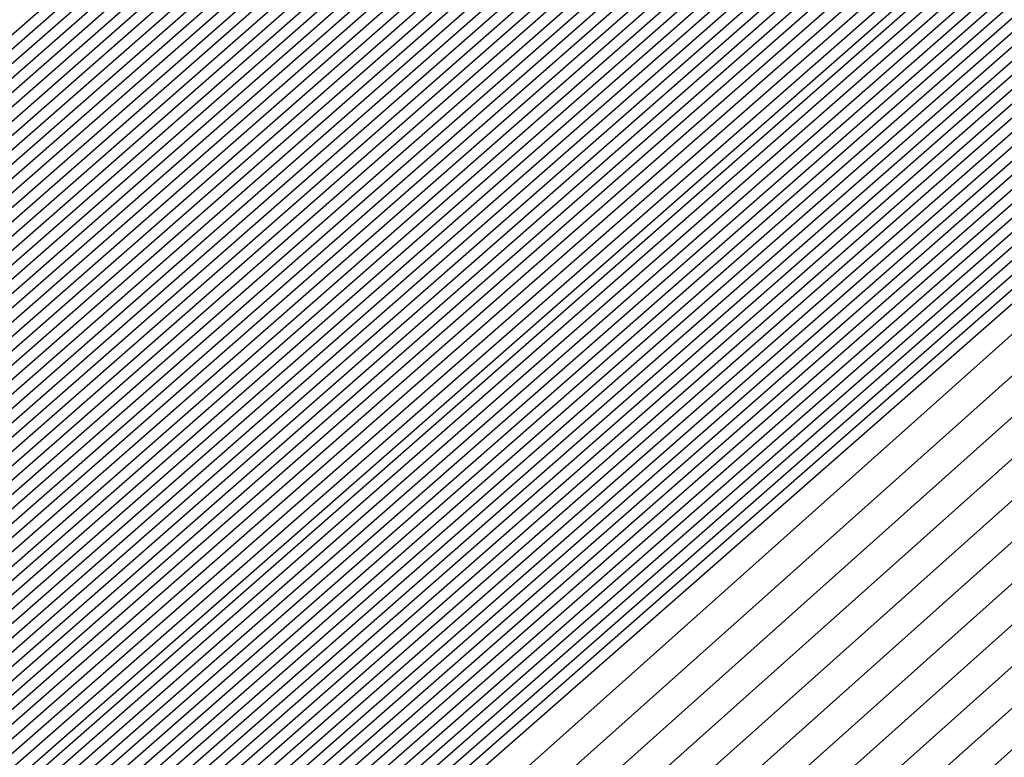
# Model space of a CAD drawing. Extents: x 3249832 to 3255657, y 13789405 to 13793316.
# Tile 1049 of 1056: x 3253213.2379 to 3253213.3054, y 13791261.704 to 13791261.7546. Entities that reach past the tile are written whole.
import ezdxf

# ---------------------------------------------------------------- set-up
doc = ezdxf.new("R2010")
doc.units = 0
doc.header["$LTSCALE"] = 100
doc.header["$MEASUREMENT"] = 0
for name, color, linetype in [('GRATIO_03231_CON', 1, 'CONTINUOUS'), ('GRATIO_0323_ICON', 1, 'CONTINUOUS'), ('TARGETS_EAST', 7, 'CONTINUOUS')]:
    doc.layers.add(name, color=color, linetype=linetype)

# ---------------------------------------------------------------- blocks, each defined once
blk = doc.blocks.new('Gratio_032316_contours')
at = {"layer": 'GRATIO_03231_CON', "color": 5, "linetype": 'Continuous', "flags": 128}
for points in [[(3253197.244601, 13791247.618131), (3253204.046851, 13791253.693843), (3253219.131875, 13791266.92287), (3253234.238388, 13791280.127617), (3253242.939176, 13791287.727494), (3253246.143296, 13791290.529939), (3253246.593875, 13791290.939395), (3253246.947305, 13791291.284794), (3253249.513026, 13791293.59302), (3253256.513742, 13791299.815445), (3253269.065109, 13791310.92125), (3253283.854581, 13791323.950833), (3253296.46257, 13791334.962398)], [(3253197.378109, 13791247.734529), (3253204.162012, 13791253.793851), (3253219.206348, 13791266.987193), (3253234.272124, 13791280.156313), (3253242.949468, 13791287.735668), (3253246.14503, 13791290.530465), (3253246.594589, 13791290.9386), (3253246.940599, 13791291.27669), (3253249.452226, 13791293.53623), (3253256.305312, 13791299.627435), (3253268.591994, 13791310.499038), (3253283.069583, 13791323.253852), (3253295.411694, 13791334.033204)], [(3253197.511617, 13791247.850926), (3253204.277171, 13791253.893859), (3253219.280822, 13791267.051512), (3253234.305859, 13791280.18501), (3253242.95976, 13791287.743843), (3253246.146765, 13791290.53099), (3253246.595302, 13791290.937804), (3253246.933893, 13791291.268586), (3253249.391427, 13791293.479441), (3253256.096882, 13791299.439425), (3253268.118879, 13791310.076826), (3253282.284588, 13791322.55687), (3253294.360818, 13791333.104009)], [(3253197.778633, 13791248.083719), (3253204.507492, 13791254.093876), (3253219.429769, 13791267.180159), (3253234.373329, 13791280.242404), (3253242.980343, 13791287.760191), (3253246.150233, 13791290.532041), (3253246.596729, 13791290.936212), (3253246.920482, 13791291.252377), (3253249.269828, 13791293.365862), (3253255.680023, 13791299.063404), (3253267.172648, 13791309.232405), (3253280.714591, 13791321.162909), (3253292.259064, 13791331.24562), (3253298.86322, 13791336.863506)], [(3253197.912141, 13791248.200117), (3253204.622651, 13791254.193883), (3253219.504243, 13791267.244478), (3253234.407064, 13791280.271101), (3253242.990635, 13791287.768365), (3253246.151968, 13791290.532566), (3253246.597442, 13791290.935416), (3253246.913776, 13791291.244273), (3253249.209028, 13791293.309072), (3253255.471593, 13791298.875394), (3253266.699533, 13791308.810193), (3253279.929596, 13791320.465926), (3253291.208188, 13791330.316426), (3253297.66843, 13791335.812021)], [(3253198.045649, 13791248.316514), (3253204.737812, 13791254.293891), (3253219.578716, 13791267.308801), (3253234.440798, 13791280.299798), (3253243.000927, 13791287.77654), (3253246.153702, 13791290.533091), (3253246.598156, 13791290.93462), (3253246.907071, 13791291.236168), (3253249.148229, 13791293.252283), (3253255.263163, 13791298.687384), (3253266.226419, 13791308.387983), (3253279.144597, 13791319.768946), (3253290.157311, 13791329.387232), (3253296.473639, 13791334.760535)], [(3253198.179157, 13791248.43291), (3253204.852971, 13791254.393901), (3253219.65319, 13791267.373124), (3253234.474533, 13791280.328495), (3253243.011219, 13791287.784714), (3253246.155437, 13791290.533616), (3253246.598869, 13791290.933824), (3253246.900365, 13791291.228064), (3253249.087429, 13791293.195493), (3253255.054733, 13791298.499374), (3253265.753304, 13791307.965772), (3253278.359599, 13791319.071965), (3253289.106434, 13791328.458038), (3253295.27885, 13791333.70905)], [(3253198.446173, 13791248.665705), (3253205.083292, 13791254.593916), (3253219.802137, 13791267.501766), (3253234.542003, 13791280.385889), (3253243.031803, 13791287.801062), (3253246.158905, 13791290.534667), (3253246.600296, 13791290.932232), (3253246.886954, 13791291.211856), (3253248.96583, 13791293.081914), (3253254.637874, 13791298.123353), (3253264.807075, 13791307.12135), (3253276.789604, 13791317.678004), (3253287.004681, 13791326.599649), (3253292.889269, 13791331.606079), (3253295.951331, 13791334.070942)], [(3253198.579681, 13791248.782102), (3253205.198453, 13791254.693924), (3253219.876611, 13791267.566089), (3253234.575738, 13791280.414585), (3253243.042095, 13791287.809237), (3253246.16064, 13791290.535192), (3253246.60101, 13791290.931436), (3253246.880248, 13791291.203751), (3253248.905031, 13791293.025125), (3253254.429444, 13791297.935343), (3253264.33396, 13791306.699138), (3253276.004607, 13791316.981023), (3253285.953804, 13791325.670454), (3253291.694479, 13791330.554594), (3253294.7416, 13791333.011419)], [(3253198.713189, 13791248.898498), (3253205.313612, 13791254.793933), (3253219.951085, 13791267.630412), (3253234.609474, 13791280.443283), (3253243.052387, 13791287.817411), (3253246.162374, 13791290.535718), (3253246.601723, 13791290.93064), (3253246.873542, 13791291.195647), (3253248.844232, 13791292.968335), (3253254.221014, 13791297.747333), (3253263.860844, 13791306.276928), (3253275.21961, 13791316.284043), (3253284.902928, 13791324.74126), (3253290.499689, 13791329.503109), (3253293.53187, 13791331.951897)], [(3253198.846697, 13791249.014895), (3253205.428774, 13791254.893941), (3253220.025558, 13791267.694732), (3253234.643209, 13791280.47198), (3253243.062679, 13791287.825585), (3253246.164109, 13791290.536243), (3253246.602436, 13791290.929844), (3253246.866836, 13791291.187543), (3253248.783432, 13791292.911546), (3253254.012584, 13791297.559322), (3253263.387729, 13791305.854716), (3253274.434612, 13791315.58706), (3253283.852051, 13791323.812065), (3253289.304899, 13791328.451623), (3253292.322139, 13791330.892375), (3253295.398785, 13791333.387147)], [(3253199.113713, 13791249.247691), (3253205.659094, 13791255.093956), (3253220.174506, 13791267.823378), (3253234.710679, 13791280.529373), (3253243.083262, 13791287.841934), (3253246.167577, 13791290.537293), (3253246.603863, 13791290.928252), (3253246.853425, 13791291.171334), (3253248.661833, 13791292.797967), (3253253.595725, 13791297.183302), (3253262.4415, 13791305.010294), (3253272.864616, 13791314.193099), (3253281.750298, 13791321.953677), (3253286.915319, 13791326.348653), (3253289.902678, 13791328.77333), (3253293.186926, 13791331.457682)], [(3253199.247221, 13791249.364086), (3253205.774253, 13791255.193966), (3253220.248979, 13791267.887697), (3253234.744414, 13791280.558071), (3253243.093554, 13791287.850108), (3253246.169312, 13791290.537819), (3253246.604577, 13791290.927456), (3253246.846719, 13791291.16323), (3253248.601034, 13791292.741177), (3253253.387295, 13791296.995292), (3253261.968385, 13791304.588083), (3253272.07962, 13791313.496119), (3253280.699421, 13791321.024482), (3253285.720529, 13791325.297167), (3253288.692948, 13791327.713808), (3253292.080997, 13791330.492949), (3253297.619173, 13791335.1971)], [(3253199.380729, 13791249.480484), (3253205.889415, 13791255.293974), (3253220.323453, 13791267.95202), (3253234.778148, 13791280.586767), (3253243.103846, 13791287.858282), (3253246.171046, 13791290.538344), (3253246.60529, 13791290.92666), (3253246.840014, 13791291.155126), (3253248.540234, 13791292.684388), (3253253.178865, 13791296.807282), (3253261.495269, 13791304.165872), (3253271.294621, 13791312.799138), (3253279.648544, 13791320.095288), (3253284.525739, 13791324.245682), (3253287.483217, 13791326.654286), (3253290.975067, 13791329.528217), (3253296.715246, 13791334.410219)], [(3253199.514237, 13791249.596881), (3253206.004574, 13791255.393981), (3253220.397926, 13791268.016343), (3253234.811884, 13791280.615464), (3253243.114138, 13791287.866456), (3253246.172781, 13791290.538869), (3253246.606003, 13791290.925864), (3253246.833308, 13791291.147021), (3253248.479435, 13791292.627598), (3253252.970435, 13791296.619271), (3253261.022155, 13791303.743661), (3253270.509624, 13791312.102158), (3253278.597668, 13791319.166094), (3253283.330949, 13791323.194197), (3253286.273487, 13791325.594763), (3253289.869138, 13791328.563484), (3253295.81132, 13791333.62334)], [(3253199.781252, 13791249.829674), (3253206.234894, 13791255.593998), (3253220.546874, 13791268.144986), (3253234.879353, 13791280.672858), (3253243.134722, 13791287.882805), (3253246.176249, 13791290.53992), (3253246.60743, 13791290.924272), (3253246.819896, 13791291.130813), (3253248.357836, 13791292.514019), (3253252.553575, 13791296.243251), (3253260.075926, 13791302.899239), (3253268.939629, 13791310.708195), (3253276.495915, 13791317.307705), (3253280.941369, 13791321.091226), (3253283.854026, 13791323.475719), (3253287.657279, 13791326.63402), (3253294.003467, 13791332.049579)], [(3253199.91476, 13791249.946072), (3253206.350054, 13791255.694006), (3253220.621347, 13791268.209309), (3253234.913089, 13791280.701555), (3253243.145014, 13791287.890979), (3253246.177984, 13791290.540445), (3253246.608144, 13791290.923477), (3253246.813191, 13791291.122709), (3253248.297036, 13791292.45723), (3253252.345146, 13791296.055241), (3253259.60281, 13791302.477028), (3253268.154633, 13791310.011214), (3253275.445038, 13791316.37851), (3253279.746579, 13791320.03974), (3253282.644295, 13791322.416197), (3253286.55135, 13791325.669287), (3253293.099541, 13791331.2627), (3253300.795214, 13791337.869235)], [(3253200.048268, 13791250.062469), (3253206.465215, 13791255.794014), (3253220.695821, 13791268.273632), (3253234.946824, 13791280.730252), (3253243.155306, 13791287.899153), (3253246.179718, 13791290.540971), (3253246.608857, 13791290.922681), (3253246.806485, 13791291.114604), (3253248.236237, 13791292.40044), (3253252.136716, 13791295.86723), (3253259.129695, 13791302.054816), (3253267.369634, 13791309.314234), (3253274.394161, 13791315.449316), (3253278.551789, 13791318.988255), (3253281.434565, 13791321.356674), (3253285.44542, 13791324.704555), (3253292.195614, 13791330.475819), (3253300.12972, 13791337.290156)], [(3253200.181776, 13791250.178867), (3253206.580374, 13791255.894021), (3253220.770295, 13791268.337951), (3253234.980558, 13791280.758949), (3253243.165597, 13791287.907327), (3253246.181453, 13791290.541496), (3253246.609571, 13791290.921885), (3253246.799779, 13791291.1065), (3253248.175437, 13791292.34365), (3253251.928286, 13791295.67922), (3253258.656581, 13791301.632605), (3253266.584637, 13791308.617253), (3253273.343284, 13791314.520121), (3253277.356999, 13791317.93677), (3253280.224834, 13791320.297152), (3253284.339491, 13791323.739822), (3253291.291688, 13791329.688939), (3253299.464229, 13791336.711079)], [(3253200.448792, 13791250.41166), (3253206.810695, 13791256.094039), (3253220.919242, 13791268.466597), (3253235.048029, 13791280.816343), (3253243.186181, 13791287.923676), (3253246.184922, 13791290.542546), (3253246.610997, 13791290.920293), (3253246.786368, 13791291.090291), (3253248.053838, 13791292.230072), (3253251.511426, 13791295.3032), (3253257.71035, 13791300.788183), (3253265.014642, 13791307.223292), (3253271.241531, 13791312.661733), (3253274.967419, 13791315.833799), (3253277.805373, 13791318.178108), (3253282.127631, 13791321.810358), (3253289.483835, 13791328.115179), (3253298.133244, 13791335.552923)], [(3253200.5823, 13791250.528057), (3253206.925856, 13791256.194046), (3253220.993715, 13791268.530917), (3253235.081764, 13791280.845039), (3253243.196473, 13791287.93185), (3253246.186656, 13791290.543072), (3253246.611711, 13791290.919497), (3253246.779662, 13791291.082187), (3253247.993039, 13791292.173282), (3253251.302996, 13791295.11519), (3253257.237236, 13791300.365972), (3253264.229644, 13791306.52631), (3253270.190655, 13791311.732538), (3253273.772629, 13791314.782314), (3253276.595643, 13791317.118585), (3253281.021702, 13791320.845625), (3253288.579908, 13791327.328299), (3253297.467752, 13791334.973846)], [(3253200.715808, 13791250.644455), (3253207.041015, 13791256.294056), (3253221.068189, 13791268.59524), (3253235.115498, 13791280.873737), (3253243.206765, 13791287.940024), (3253246.18839, 13791290.543597), (3253246.612424, 13791290.918701), (3253246.772956, 13791291.074083), (3253247.93224, 13791292.116492), (3253251.094567, 13791294.927179), (3253256.764121, 13791299.943761), (3253263.444647, 13791305.82933), (3253269.139778, 13791310.803344), (3253272.577839, 13791313.730828), (3253275.385912, 13791316.059063), (3253279.915773, 13791319.880893), (3253287.675982, 13791326.541418), (3253296.802261, 13791334.394769)], [(3253200.849316, 13791250.760851), (3253207.156176, 13791256.394064), (3253221.142663, 13791268.659563), (3253235.149234, 13791280.902434), (3253243.217057, 13791287.948199), (3253246.190125, 13791290.544122), (3253246.613138, 13791290.917905), (3253246.766251, 13791291.065979), (3253247.87144, 13791292.059703), (3253250.886137, 13791294.739169), (3253256.291006, 13791299.52155), (3253262.659648, 13791305.132348), (3253268.088901, 13791309.87415), (3253271.383048, 13791312.679343), (3253274.176182, 13791314.999541), (3253278.809843, 13791318.91616), (3253286.772056, 13791325.754539), (3253296.136767, 13791333.81569)], [(3253201.116332, 13791250.993646), (3253207.386497, 13791256.594079), (3253221.29161, 13791268.788205), (3253235.216703, 13791280.959827), (3253243.237641, 13791287.964547), (3253246.193594, 13791290.545173), (3253246.614564, 13791290.916313), (3253246.752839, 13791291.04977), (3253247.749841, 13791291.946124), (3253250.469277, 13791294.363148), (3253255.344776, 13791298.677128), (3253261.089654, 13791303.738387), (3253265.987148, 13791308.015761), (3253268.993468, 13791310.576372), (3253271.756721, 13791312.880496), (3253276.597984, 13791316.986696), (3253284.964203, 13791324.180778), (3253294.805784, 13791332.657536)], [(3253201.24984, 13791251.110043), (3253207.501656, 13791256.694088), (3253221.366084, 13791268.852528), (3253235.250439, 13791280.988525), (3253243.247933, 13791287.972721), (3253246.195328, 13791290.545698), (3253246.615278, 13791290.915517), (3253246.746134, 13791291.041666), (3253247.689042, 13791291.889334), (3253250.260847, 13791294.175138), (3253254.871662, 13791298.254917), (3253260.304656, 13791303.041406), (3253264.936271, 13791307.086566), (3253267.798678, 13791309.524887), (3253270.54699, 13791311.820974), (3253275.492055, 13791316.021963), (3253284.060277, 13791323.393899), (3253294.140291, 13791332.078457)], [(3253201.383348, 13791251.226439), (3253207.616817, 13791256.794096), (3253221.440557, 13791268.916851), (3253235.284174, 13791281.017221), (3253243.258224, 13791287.980896), (3253246.197062, 13791290.546223), (3253246.615991, 13791290.914721), (3253246.739428, 13791291.033562), (3253247.628242, 13791291.832545), (3253250.052417, 13791293.987128), (3253254.398546, 13791297.832706), (3253259.519659, 13791302.344425), (3253263.885395, 13791306.157372), (3253266.603888, 13791308.473402), (3253269.33726, 13791310.761452), (3253274.386125, 13791315.057231), (3253283.156349, 13791322.607018), (3253293.474799, 13791331.49938)], [(3253201.516856, 13791251.342836), (3253207.731977, 13791256.894104), (3253221.515031, 13791268.98117), (3253235.317908, 13791281.045918), (3253243.268516, 13791287.98907), (3253246.198797, 13791290.546749), (3253246.616705, 13791290.913925), (3253246.732722, 13791291.025457), (3253247.567443, 13791291.775755), (3253249.843988, 13791293.799118), (3253253.925432, 13791297.410495), (3253258.734661, 13791301.647445), (3253262.834518, 13791305.228178), (3253265.409098, 13791307.421916), (3253268.127529, 13791309.701929), (3253273.280196, 13791314.092498), (3253282.252423, 13791321.820138), (3253292.809306, 13791330.920303), (3253301.810882, 13791338.630682)], [(3253201.783872, 13791251.575631), (3253207.962297, 13791257.094121), (3253221.663978, 13791269.109817), (3253235.385379, 13791281.103312), (3253243.2891, 13791288.005418), (3253246.202266, 13791290.547799), (3253246.618132, 13791290.912333), (3253246.719311, 13791291.009249), (3253247.445844, 13791291.662176), (3253249.427128, 13791293.423097), (3253252.979202, 13791296.566073), (3253257.164667, 13791300.253483), (3253260.732765, 13791303.369789), (3253263.019518, 13791305.318945), (3253265.708069, 13791307.582885), (3253271.068337, 13791312.163033), (3253280.44457, 13791320.246378), (3253291.478323, 13791329.762148), (3253300.885471, 13791337.825133)], [(3253201.91738, 13791251.692027), (3253208.077456, 13791257.194129), (3253221.738452, 13791269.174136), (3253235.419113, 13791281.132009), (3253243.299392, 13791288.013593), (3253246.204, 13791290.548325), (3253246.618845, 13791290.911537), (3253246.712605, 13791291.001144), (3253247.385044, 13791291.605387), (3253249.218698, 13791293.235087), (3253252.506087, 13791296.143862), (3253256.379669, 13791299.556502), (3253259.681888, 13791302.440594), (3253261.824728, 13791304.26746), (3253264.498338, 13791306.523363), (3253269.962407, 13791311.198301), (3253279.540643, 13791319.459498), (3253290.812829, 13791329.183071), (3253300.422766, 13791337.422359)], [(3253202.050886, 13791251.808424), (3253208.192618, 13791257.294136), (3253221.812925, 13791269.238459), (3253235.452849, 13791281.160706), (3253243.309684, 13791288.021767), (3253246.205734, 13791290.54885), (3253246.619558, 13791290.910741), (3253246.705899, 13791290.99304), (3253247.324245, 13791291.548597), (3253249.010269, 13791293.047077), (3253252.032972, 13791295.72165), (3253255.594672, 13791298.859521), (3253258.631011, 13791301.5114), (3253260.629938, 13791303.215975), (3253263.288608, 13791305.46384), (3253268.856478, 13791310.233569), (3253278.636718, 13791318.672617), (3253290.147338, 13791328.603992), (3253299.96006, 13791337.019585)], [(3253222.189727, 13791268.956195), (3253208.471011, 13791257.206985), (3253202.184394, 13791251.924823), (3253202.184394, 13791251.924822), (3253208.307777, 13791257.394144), (3253221.887399, 13791269.302782)], [(3253222.336854, 13791269.086923), (3253208.700353, 13791257.408126), (3253202.451409, 13791252.157615), (3253202.45141, 13791252.157615), (3253208.538097, 13791257.594161), (3253222.036346, 13791269.431424)], [(3253222.410417, 13791269.152286), (3253208.815023, 13791257.508695), (3253202.584921, 13791252.274011), (3253202.584918, 13791252.274013), (3253208.653258, 13791257.694169), (3253222.11082, 13791269.495747)], [(3253222.483981, 13791269.217651), (3253208.92969, 13791257.609264), (3253202.718428, 13791252.390411), (3253202.718426, 13791252.39041), (3253208.768418, 13791257.794177), (3253222.185294, 13791269.560071)], [(3253222.557544, 13791269.283014), (3253209.044361, 13791257.709832), (3253202.851936, 13791252.506807), (3253202.851934, 13791252.506806), (3253208.883579, 13791257.894186), (3253222.259767, 13791269.62439)], [(3253222.704671, 13791269.413741), (3253209.273702, 13791257.91097), (3253203.118951, 13791252.739602), (3253203.11895, 13791252.739601), (3253209.113899, 13791258.094202), (3253222.408715, 13791269.753036)], [(3253222.778233, 13791269.479104), (3253209.388373, 13791258.011542), (3253203.252459, 13791252.855998), (3253203.252458, 13791252.855998), (3253209.229059, 13791258.194209), (3253222.483188, 13791269.817355)], [(3253222.851796, 13791269.544469), (3253209.503043, 13791258.112111), (3253203.385966, 13791252.972394), (3253203.385966, 13791252.972394), (3253209.34422, 13791258.294219), (3253222.557662, 13791269.881678)], [(3253222.92536, 13791269.609832), (3253209.617714, 13791258.21268), (3253203.519474, 13791253.08879), (3253203.519474, 13791253.088791), (3253209.459379, 13791258.394226), (3253222.632135, 13791269.946001)], [(3253294.555932, 13791331.784818), (3253282.651333, 13791321.302735), (3253268.603203, 13791309.014447), (3253256.633797, 13791298.600272), (3253249.913733, 13791292.816087), (3253247.407106, 13791290.719974), (3253247.026376, 13791290.445568), (3253246.628672, 13791290.097267), (3253243.849802, 13791287.662521), (3253236.270245, 13791281.099544), (3253223.072487, 13791269.740559), (3253209.847055, 13791258.413819), (3253203.786489, 13791253.321586), (3253203.78649, 13791253.321586), (3253209.689707, 13791258.594234), (3253222.78114, 13791270.074575), (3253235.891608, 13791281.53353), (3253243.79641, 13791288.432975), (3253249.048806, 13791292.998606), (3253256.146548, 13791299.147074), (3253268.135158, 13791309.529006), (3253282.251274, 13791321.730918), (3253294.279297, 13791332.073309)], [(3253294.303412, 13791331.566983), (3253282.46184, 13791321.140397), (3253268.488083, 13791308.917171), (3253256.582029, 13791298.558148), (3253249.897517, 13791292.804611), (3253247.40414, 13791290.719612), (3253247.02543, 13791290.446644), (3253246.629001, 13791290.099378), (3253243.858784, 13791287.672183), (3253236.302787, 13791281.129602), (3253223.14605, 13791269.805922), (3253209.961726, 13791258.514388), (3253203.919997, 13791253.437981), (3253203.919998, 13791253.437982), (3253209.804872, 13791258.694236), (3253222.855652, 13791270.138852), (3253235.925472, 13791281.562076), (3253243.805117, 13791288.439206), (3253249.036009, 13791292.985734), (3253256.097231, 13791299.102201), (3253268.022476, 13791309.42905), (3253282.06389, 13791321.566318), (3253294.028242, 13791331.853946)], [(3253294.050892, 13791331.349147), (3253282.272347, 13791320.978058), (3253268.372959, 13791308.819897), (3253256.53026, 13791298.516025), (3253249.8813, 13791292.793135), (3253247.401173, 13791290.719249), (3253247.024485, 13791290.447721), (3253246.629331, 13791290.101489), (3253243.867765, 13791287.681844), (3253236.335328, 13791281.15966), (3253223.219613, 13791269.871285), (3253210.076396, 13791258.614957), (3253204.053508, 13791253.554381), (3253204.053506, 13791253.554379), (3253209.920037, 13791258.79424), (3253222.930167, 13791270.20313), (3253235.959336, 13791281.590624), (3253243.813823, 13791288.445438), (3253249.023211, 13791292.972861), (3253256.047914, 13791299.057326), (3253267.909792, 13791309.329092), (3253281.876511, 13791321.401718), (3253293.777187, 13791331.634584)], [(3253293.798373, 13791331.131311), (3253282.082854, 13791320.815718), (3253268.257836, 13791308.722622), (3253256.478491, 13791298.473901), (3253249.865083, 13791292.781659), (3253247.398206, 13791290.718887), (3253247.023539, 13791290.448797), (3253246.629661, 13791290.1036), (3253243.876746, 13791287.691505), (3253236.367871, 13791281.189718), (3253223.293177, 13791269.93665), (3253210.191067, 13791258.715525), (3253204.187016, 13791253.670777), (3253204.187014, 13791253.670777), (3253210.035202, 13791258.894242), (3253223.004679, 13791270.267407), (3253235.993201, 13791281.619171), (3253243.82253, 13791288.45167), (3253249.010414, 13791292.959989), (3253255.998597, 13791299.012453), (3253267.79711, 13791309.229136), (3253281.689131, 13791321.237116), (3253293.526131, 13791331.41522)], [(3253281.703867, 13791320.491041), (3253268.027588, 13791308.528072), (3253256.374954, 13791298.389654), (3253249.83265, 13791292.758707), (3253247.392273, 13791290.718163), (3253247.021649, 13791290.45095), (3253246.63032, 13791290.107823), (3253243.894709, 13791287.710827), (3253236.432955, 13791281.249833), (3253223.440304, 13791270.067378), (3253210.420408, 13791258.916665), (3253204.454031, 13791253.903573), (3253204.45403, 13791253.90357), (3253210.265496, 13791259.094286), (3253223.15342, 13791270.396274), (3253236.059978, 13791281.677323), (3253243.494674, 13791288.169109), (3253246.236293, 13791290.558915), (3253246.630942, 13791290.897916), (3253246.976878, 13791291.192818), (3253249.380962, 13791293.27243), (3253255.902209, 13791298.921086), (3253267.57241, 13791309.028745), (3253281.314456, 13791320.907856)], [(3253281.514374, 13791320.328701), (3253267.912464, 13791308.430798), (3253256.323186, 13791298.34753), (3253249.816433, 13791292.747232), (3253247.389307, 13791290.7178), (3253247.020703, 13791290.452026), (3253246.63065, 13791290.109934), (3253243.90369, 13791287.720489), (3253236.465497, 13791281.279891), (3253223.513867, 13791270.132741), (3253210.535079, 13791259.017233), (3253204.587539, 13791254.019969), (3253204.587538, 13791254.019968), (3253210.380657, 13791259.194295), (3253223.22789, 13791270.460601), (3253236.093697, 13791281.706031), (3253243.504926, 13791288.177315), (3253246.237927, 13791290.559532), (3253246.631434, 13791290.897348), (3253246.975681, 13791291.190435), (3253249.366914, 13791293.25849), (3253255.852885, 13791298.876217), (3253267.459724, 13791308.928789), (3253281.127076, 13791320.743256)], [(3253281.324881, 13791320.166363), (3253267.797344, 13791308.333522), (3253256.271417, 13791298.305406), (3253249.800217, 13791292.735756), (3253247.38634, 13791290.717438), (3253247.019758, 13791290.453103), (3253246.630979, 13791290.112045), (3253243.912671, 13791287.73015), (3253236.498039, 13791281.309949), (3253223.587429, 13791270.198103), (3253210.64975, 13791259.117804), (3253204.721046, 13791254.136365), (3253204.721046, 13791254.136365), (3253210.495817, 13791259.294303), (3253223.302356, 13791270.524924), (3253236.127417, 13791281.734739), (3253243.515178, 13791288.185521), (3253246.239562, 13791290.56015), (3253246.631926, 13791290.896781), (3253246.974483, 13791291.188052), (3253249.352866, 13791293.24455), (3253255.803561, 13791298.831348), (3253267.347038, 13791308.828835), (3253280.939697, 13791320.578654)], [(3253281.135387, 13791320.004024), (3253267.68222, 13791308.236247), (3253256.219649, 13791298.263283), (3253249.784, 13791292.72428), (3253247.383374, 13791290.717076), (3253247.018812, 13791290.454179), (3253246.631309, 13791290.114156), (3253243.921652, 13791287.739811), (3253236.530581, 13791281.340006), (3253223.660992, 13791270.263468), (3253210.76442, 13791259.218373), (3253204.854554, 13791254.25276), (3253204.854554, 13791254.252763), (3253210.610976, 13791259.394313), (3253223.376826, 13791270.589251), (3253236.161137, 13791281.763447), (3253243.52543, 13791288.193726), (3253246.241196, 13791290.560768), (3253246.632418, 13791290.896213), (3253246.973286, 13791291.185668), (3253249.338818, 13791293.230609), (3253255.754237, 13791298.786479), (3253267.234354, 13791308.728879), (3253280.752313, 13791320.414054)], [(3253267.451973, 13791308.041697), (3253256.116111, 13791298.179035), (3253249.751567, 13791292.701328), (3253247.377441, 13791290.716351), (3253247.016922, 13791290.456332), (3253246.631968, 13791290.118378), (3253243.939615, 13791287.759133), (3253236.595665, 13791281.400121), (3253223.808119, 13791270.394196), (3253210.993761, 13791259.419512), (3253205.121569, 13791254.485556), (3253205.12157, 13791254.485556), (3253210.841294, 13791259.59433), (3253223.525766, 13791270.717901), (3253236.228576, 13791281.820863), (3253243.545933, 13791288.210138), (3253246.244464, 13791290.562004), (3253246.633402, 13791290.895078), (3253246.970892, 13791291.180901), (3253249.310721, 13791293.202729), (3253255.655588, 13791298.696741), (3253267.008982, 13791308.528971)], [(3253267.336849, 13791307.944423), (3253256.064342, 13791298.136912), (3253249.73535, 13791292.689852), (3253247.374474, 13791290.715989), (3253247.015976, 13791290.457408), (3253246.632298, 13791290.120489), (3253243.948596, 13791287.768794), (3253236.628207, 13791281.430179), (3253223.881683, 13791270.459559), (3253211.108432, 13791259.520081), (3253205.255077, 13791254.601952), (3253205.255078, 13791254.601953), (3253210.956454, 13791259.694338), (3253223.600232, 13791270.782228), (3253236.262295, 13791281.84957), (3253243.556185, 13791288.218343), (3253246.246098, 13791290.562622), (3253246.633894, 13791290.89451), (3253246.969694, 13791291.178518), (3253249.296673, 13791293.188789), (3253255.606265, 13791298.651872), (3253266.896298, 13791308.429015)], [(3253267.221725, 13791307.847149), (3253256.012575, 13791298.094788), (3253249.719134, 13791292.678376), (3253247.371507, 13791290.715627), (3253247.015031, 13791290.458484), (3253246.632628, 13791290.1226), (3253243.957577, 13791287.778456), (3253236.66075, 13791281.460237), (3253223.955246, 13791270.524922), (3253211.223103, 13791259.62065), (3253205.388584, 13791254.718352), (3253205.388586, 13791254.718351), (3253211.071615, 13791259.794345), (3253223.674701, 13791270.846551), (3253236.296016, 13791281.878279), (3253243.566437, 13791288.226549), (3253246.247732, 13791290.56324), (3253246.634385, 13791290.893942), (3253246.968497, 13791291.176134), (3253249.282624, 13791293.174848), (3253255.55694, 13791298.607003), (3253266.783612, 13791308.329061)], [(3253267.106605, 13791307.749872), (3253255.960806, 13791298.052664), (3253249.702917, 13791292.6669), (3253247.368541, 13791290.715265), (3253247.014086, 13791290.459561), (3253246.632957, 13791290.124712), (3253243.966559, 13791287.788117), (3253236.693292, 13791281.490295), (3253224.02881, 13791270.590287), (3253211.337773, 13791259.72122), (3253205.522092, 13791254.834748), (3253205.522094, 13791254.834746), (3253211.186774, 13791259.894355), (3253223.749171, 13791270.910878), (3253236.329735, 13791281.906987), (3253243.576689, 13791288.234755), (3253246.249366, 13791290.563858), (3253246.634877, 13791290.893375), (3253246.9673, 13791291.173751), (3253249.268576, 13791293.160908), (3253255.507616, 13791298.562134), (3253266.670926, 13791308.229105)], [(3253266.876357, 13791307.555324), (3253255.857268, 13791297.968417), (3253249.670483, 13791292.643948), (3253247.362608, 13791290.71454), (3253247.012195, 13791290.461714), (3253246.633616, 13791290.128934), (3253243.984521, 13791287.807439), (3253236.758376, 13791281.55041), (3253224.175936, 13791270.721014), (3253211.567115, 13791259.922358), (3253205.789111, 13791255.067539), (3253205.78911, 13791255.067541), (3253211.417093, 13791260.094372), (3253223.898111, 13791271.039528), (3253236.397174, 13791281.964402), (3253243.597192, 13791288.251166), (3253246.252634, 13791290.565094), (3253246.635861, 13791290.892239), (3253246.964905, 13791291.168984), (3253249.240479, 13791293.133027), (3253255.408968, 13791298.472396), (3253266.445556, 13791308.029197)], [(3253266.761233, 13791307.458048), (3253255.8055, 13791297.926293), (3253249.654267, 13791292.632473), (3253247.359641, 13791290.714178), (3253247.011249, 13791290.46279), (3253246.633946, 13791290.131045), (3253243.993502, 13791287.8171), (3253236.790918, 13791281.580467), (3253224.2495, 13791270.786377), (3253211.681785, 13791260.022928), (3253205.922618, 13791255.183939), (3253205.922618, 13791255.183939), (3253211.532252, 13791260.19438), (3253223.972577, 13791271.103855), (3253236.430893, 13791281.993111), (3253243.607444, 13791288.259371), (3253246.254268, 13791290.565712), (3253246.636353, 13791290.891671), (3253246.963708, 13791291.166601), (3253249.226431, 13791293.119087), (3253255.359643, 13791298.427527), (3253266.33287, 13791307.929241)], [(3253266.64611, 13791307.360774), (3253255.753731, 13791297.884169), (3253249.63805, 13791292.620997), (3253247.356675, 13791290.713816), (3253247.010304, 13791290.463866), (3253246.634276, 13791290.133156), (3253244.002484, 13791287.826761), (3253236.82346, 13791281.610525), (3253224.323063, 13791270.85174), (3253211.796456, 13791260.123497), (3253206.056126, 13791255.300335), (3253206.056126, 13791255.300335), (3253211.647411, 13791260.294389), (3253224.047047, 13791271.168178), (3253236.464614, 13791282.021819), (3253243.617696, 13791288.267577), (3253246.255902, 13791290.566329), (3253246.636845, 13791290.891104), (3253246.962511, 13791291.164217), (3253249.212383, 13791293.105147), (3253255.310319, 13791298.382658), (3253266.220186, 13791307.829287)], [(3253266.530986, 13791307.263499), (3253255.701962, 13791297.842046), (3253249.621834, 13791292.609521), (3253247.353708, 13791290.713453), (3253247.009359, 13791290.464943), (3253246.634605, 13791290.135267), (3253244.011465, 13791287.836423), (3253236.856002, 13791281.640583), (3253224.396627, 13791270.917105), (3253211.911126, 13791260.224066), (3253206.189634, 13791255.416731), (3253206.189634, 13791255.416732), (3253211.762573, 13791260.394397), (3253224.121517, 13791271.232505), (3253236.498333, 13791282.050527), (3253243.627948, 13791288.275783), (3253246.257536, 13791290.566947), (3253246.637337, 13791290.890536), (3253246.961314, 13791291.161834), (3253249.198335, 13791293.091206), (3253255.260994, 13791298.337789), (3253266.1075, 13791307.729333)], [(3253266.300742, 13791307.068949), (3253255.598426, 13791297.757798), (3253249.5894, 13791292.586569), (3253247.347775, 13791290.712729), (3253247.007468, 13791290.467095), (3253246.635265, 13791290.139489), (3253244.029427, 13791287.855745), (3253236.921086, 13791281.700698), (3253224.543752, 13791271.047831), (3253212.140468, 13791260.425205), (3253206.456649, 13791255.649527), (3253206.45665, 13791255.649527), (3253211.992891, 13791260.594414), (3253224.270456, 13791271.361155), (3253236.565772, 13791282.107943), (3253243.648451, 13791288.292194), (3253246.260804, 13791290.568183), (3253246.638321, 13791290.889401), (3253246.958919, 13791291.157067), (3253249.170238, 13791293.063326), (3253255.162346, 13791298.248051), (3253265.88213, 13791307.529423)], [(3253266.185618, 13791306.971675), (3253255.546657, 13791297.715675), (3253249.573183, 13791292.575093), (3253247.344808, 13791290.712367), (3253247.006522, 13791290.468172), (3253246.635594, 13791290.141601), (3253244.038409, 13791287.865406), (3253236.953628, 13791281.730756), (3253224.617315, 13791271.113195), (3253212.255138, 13791260.525774), (3253206.590156, 13791255.765923), (3253206.590158, 13791255.765923), (3253212.10805, 13791260.694424), (3253224.344922, 13791271.425478), (3253236.599492, 13791282.136651), (3253243.658703, 13791288.3004), (3253246.262438, 13791290.568801), (3253246.638812, 13791290.888833), (3253246.957722, 13791291.154684), (3253249.15619, 13791293.049385), (3253255.113022, 13791298.203182), (3253265.769445, 13791307.429467)], [(3253266.070494, 13791306.874399), (3253255.494888, 13791297.673551), (3253249.556967, 13791292.563617), (3253247.341842, 13791290.712004), (3253247.005577, 13791290.469248), (3253246.635924, 13791290.143712), (3253244.04739, 13791287.875067), (3253236.98617, 13791281.760814), (3253224.690879, 13791271.178558), (3253212.369809, 13791260.626345), (3253206.723664, 13791255.882318), (3253206.723666, 13791255.88232), (3253212.22321, 13791260.794431), (3253224.419392, 13791271.489805), (3253236.633212, 13791282.165358), (3253243.668955, 13791288.308605), (3253246.264072, 13791290.569419), (3253246.639304, 13791290.888265), (3253246.956524, 13791291.1523), (3253249.142141, 13791293.035445), (3253255.063697, 13791298.158313), (3253265.656759, 13791307.329513)], [(3253265.955372, 13791306.777124), (3253255.44312, 13791297.631427), (3253249.54075, 13791292.552141), (3253247.338875, 13791290.711642), (3253247.004632, 13791290.470325), (3253246.636254, 13791290.145823), (3253244.056371, 13791287.884728), (3253237.018712, 13791281.790872), (3253224.764442, 13791271.243923), (3253212.48448, 13791260.726913), (3253206.857172, 13791255.998718), (3253206.857174, 13791255.998718), (3253212.338369, 13791260.894441), (3253224.493862, 13791271.554128), (3253236.666931, 13791282.194066), (3253243.679207, 13791288.316811), (3253246.265706, 13791290.570037), (3253246.639796, 13791290.887697), (3253246.955327, 13791291.149917), (3253249.128093, 13791293.021505), (3253255.014373, 13791298.113444), (3253265.544075, 13791307.229559)], [(3253265.725125, 13791306.582574), (3253255.339583, 13791297.54718), (3253249.508317, 13791292.52919), (3253247.332942, 13791290.710918), (3253247.002741, 13791290.472477), (3253246.636913, 13791290.150045), (3253244.074334, 13791287.904051), (3253237.083796, 13791281.850986), (3253224.911569, 13791271.374649), (3253212.713817, 13791260.928053), (3253207.124191, 13791256.23151), (3253207.12419, 13791256.231511), (3253212.568689, 13791261.094458), (3253224.642801, 13791271.682782), (3253236.73437, 13791282.251483), (3253243.69971, 13791288.333222), (3253246.268975, 13791290.571273), (3253246.64078, 13791290.886562), (3253246.952933, 13791291.14515), (3253249.099997, 13791292.993624), (3253254.915725, 13791298.023706), (3253265.318703, 13791307.029649)], [(3253265.610003, 13791306.4853), (3253255.287814, 13791297.505056), (3253249.4921, 13791292.517714), (3253247.329976, 13791290.710555), (3253247.001795, 13791290.473554), (3253246.637243, 13791290.152156), (3253244.083315, 13791287.913712), (3253237.116338, 13791281.881044), (3253224.985132, 13791271.440014), (3253212.828488, 13791261.028621), (3253207.257698, 13791256.34791), (3253207.257698, 13791256.347908), (3253212.683849, 13791261.194466), (3253224.717267, 13791271.747105), (3253236.76809, 13791282.28019), (3253243.709962, 13791288.341428), (3253246.270609, 13791290.571891), (3253246.641272, 13791290.885994), (3253246.951735, 13791291.142767), (3253249.085948, 13791292.979684), (3253254.8664, 13791297.978837), (3253265.206019, 13791306.929695)], [(3253265.494879, 13791306.388026), (3253255.236046, 13791297.462932), (3253249.475884, 13791292.506238), (3253247.327009, 13791290.710193), (3253247.00085, 13791290.47463), (3253246.637572, 13791290.154267), (3253244.092296, 13791287.923373), (3253237.14888, 13791281.911102), (3253225.058696, 13791271.505377), (3253212.943158, 13791261.12919), (3253207.391206, 13791256.464306), (3253207.391205, 13791256.464306), (3253212.799008, 13791261.294475), (3253224.791737, 13791271.811432), (3253236.80181, 13791282.308898), (3253243.720214, 13791288.349633), (3253246.272243, 13791290.572509), (3253246.641764, 13791290.885427), (3253246.950538, 13791291.140383), (3253249.0719, 13791292.965744), (3253254.817076, 13791297.933968), (3253265.093333, 13791306.829739)], [(3253265.379755, 13791306.290749), (3253255.184277, 13791297.420809), (3253249.459667, 13791292.494762), (3253247.324043, 13791290.709831), (3253246.999905, 13791290.475706), (3253246.637902, 13791290.156378), (3253244.101277, 13791287.933034), (3253237.181422, 13791281.94116), (3253225.132259, 13791271.570741), (3253213.057829, 13791261.229761), (3253207.524713, 13791256.580702), (3253207.524713, 13791256.580701), (3253212.914167, 13791261.394483), (3253224.866207, 13791271.875755), (3253236.83553, 13791282.337607), (3253243.730466, 13791288.357839), (3253246.273877, 13791290.573126), (3253246.642256, 13791290.884859), (3253246.949341, 13791291.138), (3253249.057852, 13791292.951803), (3253254.767752, 13791297.889098), (3253264.980647, 13791306.729784)], [(3253265.149509, 13791306.096201), (3253255.08074, 13791297.336561), (3253249.427234, 13791292.47181), (3253247.31811, 13791290.709106), (3253246.998014, 13791290.477859), (3253246.638561, 13791290.160601), (3253244.11924, 13791287.952356), (3253237.246506, 13791282.001275), (3253225.279384, 13791271.701467), (3253213.28717, 13791261.430898), (3253207.791729, 13791256.813497), (3253207.791729, 13791256.813496), (3253213.144488, 13791261.5945), (3253225.015147, 13791272.004405), (3253236.902969, 13791282.395022), (3253243.750969, 13791288.37425), (3253246.277145, 13791290.574362), (3253246.643239, 13791290.883724), (3253246.946946, 13791291.133233), (3253249.029755, 13791292.923923), (3253254.669103, 13791297.799361), (3253264.755277, 13791306.529875)], [(3253265.034385, 13791305.998925), (3253255.028971, 13791297.294438), (3253249.411017, 13791292.460334), (3253247.315143, 13791290.708744), (3253246.997068, 13791290.478935), (3253246.638891, 13791290.162712), (3253244.128221, 13791287.962018), (3253237.279049, 13791282.031333), (3253225.352948, 13791271.766832), (3253213.401841, 13791261.531469), (3253207.925236, 13791256.929893), (3253207.925237, 13791256.929894), (3253213.259647, 13791261.694508), (3253225.089613, 13791272.068732), (3253236.936688, 13791282.42373), (3253243.761221, 13791288.382456), (3253246.278779, 13791290.57498), (3253246.643731, 13791290.883156), (3253246.945749, 13791291.130849), (3253249.015707, 13791292.909983), (3253254.619779, 13791297.754491), (3253264.642591, 13791306.42992)], [(3253264.919264, 13791305.901651), (3253254.977202, 13791297.252314), (3253249.3948, 13791292.448858), (3253247.312176, 13791290.708382), (3253246.996123, 13791290.480012), (3253246.639221, 13791290.164823), (3253244.137203, 13791287.971679), (3253237.311591, 13791282.06139), (3253225.426511, 13791271.832195), (3253213.516511, 13791261.632038), (3253208.058744, 13791257.046289), (3253208.058745, 13791257.04629), (3253213.374806, 13791261.794518), (3253225.164083, 13791272.133057), (3253236.970408, 13791282.452439), (3253243.771473, 13791288.390661), (3253246.280413, 13791290.575598), (3253246.644223, 13791290.882588), (3253246.944552, 13791291.128466), (3253249.001658, 13791292.896042), (3253254.570455, 13791297.709622), (3253264.529907, 13791306.329965)], [(3253264.80414, 13791305.804376), (3253254.925434, 13791297.21019), (3253249.378584, 13791292.437382), (3253247.30921, 13791290.70802), (3253246.995178, 13791290.481088), (3253246.63955, 13791290.166934), (3253244.146184, 13791287.98134), (3253237.344133, 13791282.091448), (3253225.500075, 13791271.89756), (3253213.631182, 13791261.732606), (3253208.192251, 13791257.162689), (3253208.192253, 13791257.162687), (3253213.489966, 13791261.894525), (3253225.238552, 13791272.197382), (3253237.004128, 13791282.481146), (3253243.781725, 13791288.398867), (3253246.282047, 13791290.576216), (3253246.644715, 13791290.88202), (3253246.943355, 13791291.126083), (3253248.98761, 13791292.882102), (3253254.521131, 13791297.664754), (3253264.417221, 13791306.230011)], [(3253264.573894, 13791305.609826), (3253254.821897, 13791297.125943), (3253249.34615, 13791292.414431), (3253247.303277, 13791290.707295), (3253246.993287, 13791290.483241), (3253246.640209, 13791290.171156), (3253244.164146, 13791288.000663), (3253237.409217, 13791282.151563), (3253225.647202, 13791272.028285), (3253213.860523, 13791261.933746), (3253208.459267, 13791257.395481), (3253208.459267, 13791257.395482), (3253213.720284, 13791262.094543), (3253225.387492, 13791272.326032), (3253237.071567, 13791282.538562), (3253243.802228, 13791288.415278), (3253246.285315, 13791290.577452), (3253246.645699, 13791290.880885), (3253246.94096, 13791291.121316), (3253248.959514, 13791292.854222), (3253254.422482, 13791297.575015), (3253264.191851, 13791306.030101)], [(3253264.45877, 13791305.512552), (3253254.770128, 13791297.083819), (3253249.329934, 13791292.402955), (3253247.30031, 13791290.706933), (3253246.992341, 13791290.484317), (3253246.640539, 13791290.173268), (3253244.173127, 13791288.010324), (3253237.441759, 13791282.181621), (3253225.720765, 13791272.09365), (3253213.975194, 13791262.034314), (3253208.592778, 13791257.51188), (3253208.592775, 13791257.511878), (3253213.835445, 13791262.194552), (3253225.461958, 13791272.390357), (3253237.105286, 13791282.56727), (3253243.81248, 13791288.423484), (3253246.286949, 13791290.57807), (3253246.646191, 13791290.880317), (3253246.939763, 13791291.118932), (3253248.945465, 13791292.840281), (3253254.373158, 13791297.530146), (3253264.079166, 13791305.930146)], [(3253264.343648, 13791305.415276), (3253254.71836, 13791297.041695), (3253249.313717, 13791292.391479), (3253247.297344, 13791290.706571), (3253246.991396, 13791290.485394), (3253246.640869, 13791290.175379), (3253244.182109, 13791288.019985), (3253237.474301, 13791282.211679), (3253225.794328, 13791272.159013), (3253214.089865, 13791262.134885), (3253208.726286, 13791257.628276), (3253208.726283, 13791257.628275), (3253213.950605, 13791262.29456), (3253225.536428, 13791272.454682), (3253237.139007, 13791282.595978), (3253243.822732, 13791288.43169), (3253246.288583, 13791290.578688), (3253246.646683, 13791290.87975), (3253246.938566, 13791291.116549), (3253248.931417, 13791292.826341), (3253254.323834, 13791297.485277), (3253263.96648, 13791305.830192)], [(3253264.228524, 13791305.318001), (3253254.666591, 13791296.999572), (3253249.2975, 13791292.380003), (3253247.294377, 13791290.706208), (3253246.990451, 13791290.48647), (3253246.641198, 13791290.17749), (3253244.19109, 13791288.029646), (3253237.506843, 13791282.241737), (3253225.867892, 13791272.224376), (3253214.204535, 13791262.235454), (3253208.859793, 13791257.744672), (3253208.859791, 13791257.744673), (3253214.065764, 13791262.394569), (3253225.610898, 13791272.519009), (3253237.172726, 13791282.624686), (3253243.832984, 13791288.439895), (3253246.290217, 13791290.579306), (3253246.647175, 13791290.879182), (3253246.937368, 13791291.114165), (3253248.917369, 13791292.812401), (3253254.27451, 13791297.440408), (3253263.853796, 13791305.730237)], [(3253263.998279, 13791305.123451), (3253254.563054, 13791296.915324), (3253249.265067, 13791292.357051), (3253247.288444, 13791290.705484), (3253246.98856, 13791290.488623), (3253246.641858, 13791290.181712), (3253244.209052, 13791288.048968), (3253237.571927, 13791282.301851), (3253226.015019, 13791272.355104), (3253214.433876, 13791262.436593), (3253209.126809, 13791257.977468), (3253209.126807, 13791257.977466), (3253214.296083, 13791262.594587), (3253225.759837, 13791272.647659), (3253237.240165, 13791282.682102), (3253243.853487, 13791288.456307), (3253246.293485, 13791290.580541), (3253246.648158, 13791290.878047), (3253246.934974, 13791291.109399), (3253248.889272, 13791292.78452), (3253254.175861, 13791297.35067), (3253263.628424, 13791305.530326)], [(3253263.883155, 13791305.026177), (3253254.511285, 13791296.873201), (3253249.24885, 13791292.345575), (3253247.285477, 13791290.705122), (3253246.987614, 13791290.489699), (3253246.642187, 13791290.183823), (3253244.218034, 13791288.05863), (3253237.60447, 13791282.331909), (3253226.08858, 13791272.420468), (3253214.548547, 13791262.537162), (3253209.260316, 13791258.093864), (3253209.260315, 13791258.093863), (3253214.411242, 13791262.694594), (3253225.834303, 13791272.711984), (3253237.273884, 13791282.71081), (3253243.863739, 13791288.464512), (3253246.295119, 13791290.581159), (3253246.64865, 13791290.877479), (3253246.933777, 13791291.107015), (3253248.875224, 13791292.77058), (3253254.126537, 13791297.305801), (3253263.51574, 13791305.430372)], [(3253263.768031, 13791304.928903), (3253254.459517, 13791296.831077), (3253249.232634, 13791292.334099), (3253247.282511, 13791290.704759), (3253246.986669, 13791290.490776), (3253246.642517, 13791290.185934), (3253244.227015, 13791288.068291), (3253237.637011, 13791282.361967), (3253226.162144, 13791272.485831), (3253214.663218, 13791262.637731), (3253209.393824, 13791258.21026), (3253209.393823, 13791258.210261), (3253214.526403, 13791262.794604), (3253225.908773, 13791272.776309), (3253237.307605, 13791282.739518), (3253243.873991, 13791288.472718), (3253246.296754, 13791290.581777), (3253246.649142, 13791290.876911), (3253246.932579, 13791291.104632), (3253248.861175, 13791292.756639), (3253254.077212, 13791297.260932), (3253263.403054, 13791305.330417)]]:
    blk.add_lwpolyline(points, dxfattribs=at)
at = {"layer": 'GRATIO_0323_ICON', "color": 7, "linetype": 'Continuous', "flags": 128}
for points in [[(3253197.645125, 13791247.967322), (3253204.392332, 13791253.993868), (3253219.355296, 13791267.115835), (3253234.339593, 13791280.213708), (3253242.970052, 13791287.752017), (3253246.148499, 13791290.531515), (3253246.596016, 13791290.937008), (3253246.927188, 13791291.260481), (3253249.330627, 13791293.422651), (3253255.888453, 13791299.251414), (3253267.645763, 13791309.654617), (3253281.499589, 13791321.859889), (3253293.30994, 13791332.174815)], [(3253198.312665, 13791248.549307), (3253204.968133, 13791254.493908), (3253219.727664, 13791267.437447), (3253234.508269, 13791280.357192), (3253243.021511, 13791287.792888), (3253246.157171, 13791290.534142), (3253246.599583, 13791290.933028), (3253246.893659, 13791291.21996), (3253249.02663, 13791293.138704), (3253254.846303, 13791298.311363), (3253265.28019, 13791307.54356), (3253277.574602, 13791318.374985), (3253288.055557, 13791327.528843), (3253294.084059, 13791332.657565)], [(3253198.980205, 13791249.131293), (3253205.543933, 13791254.993949), (3253220.100032, 13791267.759055), (3253234.676943, 13791280.500676), (3253243.07297, 13791287.833759), (3253246.165843, 13791290.536768), (3253246.60315, 13791290.929048), (3253246.860131, 13791291.179438), (3253248.722633, 13791292.854756), (3253253.804154, 13791297.371312), (3253262.914614, 13791305.432505), (3253273.649615, 13791314.89008), (3253282.801174, 13791322.882871), (3253288.110109, 13791327.400138), (3253291.112409, 13791329.832853), (3253294.292856, 13791332.422414)], [(3253199.647745, 13791249.713279), (3253206.119735, 13791255.493989), (3253220.4724, 13791268.080666), (3253234.845619, 13791280.644161), (3253243.12443, 13791287.87463), (3253246.174515, 13791290.539395), (3253246.606717, 13791290.925068), (3253246.826602, 13791291.138917), (3253248.418635, 13791292.570809), (3253252.762005, 13791296.431261), (3253260.54904, 13791303.321449), (3253269.724626, 13791311.405175), (3253277.546791, 13791318.236899), (3253282.136159, 13791322.142711), (3253285.063756, 13791324.535241), (3253288.763208, 13791327.598752), (3253294.907393, 13791332.836459)], [(3253200.315284, 13791250.295262), (3253206.695535, 13791255.994031), (3253220.844768, 13791268.402274), (3253235.014293, 13791280.787646), (3253243.175889, 13791287.915502), (3253246.183187, 13791290.542021), (3253246.610284, 13791290.921089), (3253246.793074, 13791291.098396), (3253248.114638, 13791292.286861), (3253251.719856, 13791295.49121), (3253258.183466, 13791301.210395), (3253265.799639, 13791307.920272), (3253272.292408, 13791313.590927), (3253276.162209, 13791316.885284), (3253279.015104, 13791319.23763), (3253283.233561, 13791322.77509), (3253290.387762, 13791328.902059), (3253298.798737, 13791336.132002)], [(3253200.982824, 13791250.877248), (3253207.271336, 13791256.494071), (3253221.217136, 13791268.723886), (3253235.182969, 13791280.93113), (3253243.227349, 13791287.956373), (3253246.191859, 13791290.544648), (3253246.613851, 13791290.917109), (3253246.759545, 13791291.057874), (3253247.810641, 13791292.002913), (3253250.677707, 13791294.551159), (3253255.817891, 13791299.099339), (3253261.874652, 13791304.435368), (3253267.038025, 13791308.944955), (3253270.188258, 13791311.627858), (3253272.966451, 13791313.940019), (3253277.703914, 13791317.951428), (3253285.868129, 13791324.967658), (3253295.471276, 13791333.236613)], [(3253201.650364, 13791251.459234), (3253207.847138, 13791256.994112), (3253221.589505, 13791269.045494), (3253235.351644, 13791281.074615), (3253243.278808, 13791287.997244), (3253246.200531, 13791290.547274), (3253246.617418, 13791290.913129), (3253246.726017, 13791291.017353), (3253247.506643, 13791291.718966), (3253249.635558, 13791293.611107), (3253253.452317, 13791296.988284), (3253257.949664, 13791300.950463), (3253261.783641, 13791304.298983), (3253264.214308, 13791306.370431), (3253266.917799, 13791308.642407), (3253272.174266, 13791313.127766), (3253281.348498, 13791321.033258), (3253292.143814, 13791330.341225), (3253301.348177, 13791338.227907)], [(3253222.263291, 13791269.021558), (3253208.585682, 13791257.307554), (3253202.317902, 13791252.041219), (3253202.317902, 13791252.041219), (3253208.422938, 13791257.494154), (3253221.961873, 13791269.367105)], [(3253222.631108, 13791269.348376), (3253209.159031, 13791257.810401), (3253202.985444, 13791252.623202), (3253202.985442, 13791252.623203), (3253208.998738, 13791257.994194), (3253222.334241, 13791269.688713)], [(3253294.808451, 13791332.002654), (3253282.840827, 13791321.465075), (3253268.718327, 13791309.111721), (3253256.685565, 13791298.642396), (3253249.92995, 13791292.827563), (3253247.410073, 13791290.720336), (3253247.027321, 13791290.444492), (3253246.628342, 13791290.095156), (3253243.840821, 13791287.65286), (3253236.237703, 13791281.069487), (3253222.998923, 13791269.675195), (3253209.732385, 13791258.313249), (3253203.652982, 13791253.20519), (3253203.652982, 13791253.205189), (3253209.574542, 13791258.494232), (3253222.706628, 13791270.010298), (3253235.857744, 13791281.504982), (3253243.787703, 13791288.426743), (3253249.061604, 13791293.011479), (3253256.195865, 13791299.191949), (3253268.247842, 13791309.628962), (3253282.438653, 13791321.895519), (3253294.530352, 13791332.292673)], [(3253281.89336, 13791320.65338), (3253268.142712, 13791308.625346), (3253256.426723, 13791298.431777), (3253249.848867, 13791292.770183), (3253247.39524, 13791290.718525), (3253247.022594, 13791290.449873), (3253246.62999, 13791290.105711), (3253243.885727, 13791287.701166), (3253236.400413, 13791281.219776), (3253223.36674, 13791270.002013), (3253210.305738, 13791258.816096), (3253204.320523, 13791253.787173), (3253204.320522, 13791253.787174), (3253210.150337, 13791258.994278), (3253223.078951, 13791270.331951), (3253236.026258, 13791281.648614), (3253243.484422, 13791288.160904), (3253246.234659, 13791290.558297), (3253246.63045, 13791290.898484), (3253246.978075, 13791291.195202), (3253249.395011, 13791293.286371), (3253255.951534, 13791298.965955), (3253267.685094, 13791309.128699), (3253281.501835, 13791321.072455)], [(3253280.945894, 13791319.841684), (3253267.567096, 13791308.138973), (3253256.16788, 13791298.221159), (3253249.767783, 13791292.712804), (3253247.380407, 13791290.716714), (3253247.017867, 13791290.455255), (3253246.631639, 13791290.116267), (3253243.930634, 13791287.749472), (3253236.563123, 13791281.370064), (3253223.734556, 13791270.328831), (3253210.879091, 13791259.318942), (3253204.988061, 13791254.36916), (3253204.988062, 13791254.369158), (3253210.726135, 13791259.49432), (3253223.451296, 13791270.653578), (3253236.194856, 13791281.792155), (3253243.535681, 13791288.201932), (3253246.24283, 13791290.561386), (3253246.63291, 13791290.895645), (3253246.972089, 13791291.183285), (3253249.324769, 13791293.216669), (3253255.704912, 13791298.74161), (3253267.121668, 13791308.628925), (3253280.564934, 13791320.249454)], [(3253266.991481, 13791307.652598), (3253255.909037, 13791298.01054), (3253249.6867, 13791292.655425), (3253247.365574, 13791290.714902), (3253247.01314, 13791290.460637), (3253246.633287, 13791290.126823), (3253243.97554, 13791287.797778), (3253236.725834, 13791281.520353), (3253224.102373, 13791270.655649), (3253211.452444, 13791259.821789), (3253205.655603, 13791254.951144), (3253205.655602, 13791254.951144), (3253211.301934, 13791259.994362), (3253223.823641, 13791270.975201), (3253236.363455, 13791281.935695), (3253243.58694, 13791288.24296), (3253246.251, 13791290.564476), (3253246.635369, 13791290.892807), (3253246.966103, 13791291.171368), (3253249.254528, 13791293.146968), (3253255.458291, 13791298.517265), (3253266.558242, 13791308.129151)], [(3253266.415864, 13791307.166223), (3253255.650194, 13791297.799922), (3253249.605617, 13791292.598045), (3253247.350742, 13791290.713091), (3253247.008413, 13791290.466019), (3253246.634935, 13791290.137378), (3253244.020446, 13791287.846084), (3253236.888544, 13791281.670641), (3253224.470188, 13791270.982468), (3253212.025797, 13791260.324637), (3253206.323141, 13791255.533131), (3253206.323142, 13791255.53313), (3253211.877732, 13791260.494407), (3253224.195986, 13791271.296828), (3253236.532053, 13791282.079234), (3253243.6382, 13791288.283988), (3253246.25917, 13791290.567565), (3253246.637829, 13791290.889968), (3253246.960116, 13791291.15945), (3253249.184286, 13791293.077266), (3253255.21167, 13791298.29292), (3253265.994814, 13791307.629377)], [(3253265.840248, 13791306.67985), (3253255.391351, 13791297.589303), (3253249.524534, 13791292.540666), (3253247.335909, 13791290.71128), (3253247.003686, 13791290.471401), (3253246.636583, 13791290.147934), (3253244.065352, 13791287.894389), (3253237.051254, 13791281.820929), (3253224.838006, 13791271.309286), (3253212.59915, 13791260.827482), (3253206.990679, 13791256.115114), (3253206.990682, 13791256.115115), (3253212.45353, 13791260.994449), (3253224.568332, 13791271.618455), (3253236.700651, 13791282.222775), (3253243.689459, 13791288.325016), (3253246.267341, 13791290.570655), (3253246.640288, 13791290.88713), (3253246.95413, 13791291.147533), (3253249.114045, 13791293.007565), (3253254.965049, 13791298.068575), (3253265.431389, 13791307.129603)], [(3253265.264633, 13791306.193475), (3253255.132509, 13791297.378685), (3253249.44345, 13791292.483286), (3253247.321076, 13791290.709469), (3253246.998959, 13791290.476783), (3253246.638232, 13791290.15849), (3253244.110259, 13791287.942695), (3253237.213964, 13791281.971218), (3253225.205823, 13791271.636104), (3253213.172499, 13791261.33033), (3253207.658221, 13791256.697101), (3253207.658221, 13791256.697099), (3253213.029327, 13791261.494493), (3253224.940677, 13791271.940082), (3253236.869249, 13791282.366314), (3253243.740718, 13791288.366045), (3253246.275511, 13791290.573744), (3253246.642748, 13791290.884291), (3253246.948144, 13791291.135616), (3253249.043803, 13791292.937863), (3253254.718428, 13791297.84423), (3253264.867963, 13791306.62983)], [(3253264.689016, 13791305.7071), (3253254.873665, 13791297.168066), (3253249.362367, 13791292.425906), (3253247.306243, 13791290.707657), (3253246.994232, 13791290.482165), (3253246.63988, 13791290.169045), (3253244.155165, 13791287.991001), (3253237.376675, 13791282.121506), (3253225.573638, 13791271.962922), (3253213.745853, 13791261.833177), (3253208.325759, 13791257.279085), (3253208.325759, 13791257.279085), (3253213.605125, 13791261.994535), (3253225.313022, 13791272.261707), (3253237.037847, 13791282.509854), (3253243.791977, 13791288.407073), (3253246.283681, 13791290.576834), (3253246.645207, 13791290.881453), (3253246.942157, 13791291.123699), (3253248.973562, 13791292.868162), (3253254.471807, 13791297.619884), (3253264.304535, 13791306.130056)], [(3253264.113401, 13791305.220727), (3253254.614823, 13791296.957448), (3253249.281284, 13791292.368527), (3253247.291411, 13791290.705846), (3253246.989505, 13791290.487546), (3253246.641528, 13791290.179601), (3253244.200071, 13791288.039307), (3253237.539385, 13791282.271795), (3253225.941455, 13791272.289741), (3253214.319206, 13791262.336023), (3253208.993301, 13791257.861068), (3253208.993299, 13791257.86107), (3253214.180923, 13791262.494577), (3253225.685367, 13791272.583334), (3253237.206446, 13791282.653394), (3253243.843236, 13791288.448101), (3253246.291851, 13791290.579923), (3253246.647666, 13791290.878614), (3253246.936171, 13791291.111782), (3253248.90332, 13791292.79846), (3253254.225185, 13791297.395539), (3253263.74111, 13791305.630282)]]:
    blk.add_lwpolyline(points, dxfattribs=at)

msp = doc.modelspace()

# ---------------------------------------------------------------- block references
at = {"layer": 'TARGETS_EAST'}
msp.add_blockref('Gratio_032316_contours', (0, 0), dxfattribs=at)

doc.saveas('drawing.dxf')
